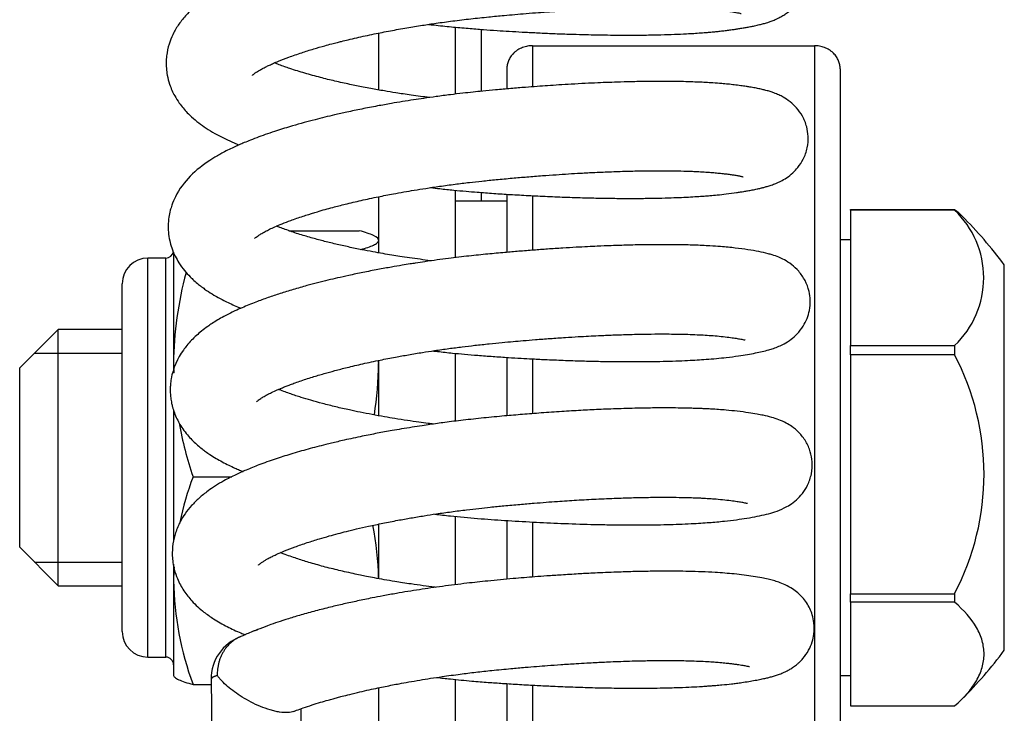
# Model space of a CAD drawing. Header units: inches. Extents: x 0 to 77643, y -44170 to 0.
# Tile 329 of 546: x 76118.05 to 76121.89, y -39562.46 to -39559.76. Entities that reach past the tile are written whole.
import ezdxf

# ---------------------------------------------------------------- set-up
doc = ezdxf.new("R2010")
doc.units = ezdxf.units.IN
doc.header["$MEASUREMENT"] = 0
doc.layers.get('0').update_dxf_attribs({"lineweight": 0})
doc.layers.add('FAKRO LOFT LADDERS', color=7, linetype='Continuous')

# ---------------------------------------------------------------- blocks, each defined once
blk = doc.blocks.new('A$C6AF374F8')
at = {"layer": 'FAKRO LOFT LADDERS', "color": 7, "linetype": 'Continuous'}
for p, q in [((125.5, 2133.347), (125.5, 2135.958)), ((126.5, 2135.873), (126.5, 2133.458)), ((122.5, 2133.51), (122.5, 2135.728)), ((128.5, 2135.235), (139.5, 2135.235)), ((128.5, 2135.235), (128.5, 2133.632)), ((139.5, 2135.235), (139.5, 2005.465)), ((127.5, 2134.336), (127.5, 2133.55)), ((140.5, 2134.336), (140.5, 2004.567)), ((122.5, 2127.154), (122.5, 2129.344)), ((125.5, 2126.969), (125.5, 2129.596)), ((126.5, 2129.51), (126.5, 2129.167)), ((127.5, 2129.441), (127.5, 2127.174)), ((128.5, 2129.384), (128.5, 2127.256)), ((127.5, 2129.167), (125.5, 2129.167)), ((140.9, 2128.821), (140.9, 2128.852)), ((140.9, 2128.852), (144.962, 2128.852)), ((140.9, 2128.821), (140.9, 2126.182)), ((144.962, 2128.821), (140.9, 2128.821)), ((144.962, 2128.852), (144.962, 2128.821)), ((118.998, 2128.017), (121.741, 2128.017)), ((122.5, 2127.667), (122.486, 2127.692)), ((140.9, 2127.667), (140.5, 2127.667)), ((114.5, 2127.182), (114.5, 2122.842)), ((113.5, 2111.382), (113.5, 2126.952)), ((114.2, 2126.952), (113.5, 2126.952)), ((114.2, 2111.382), (114.2, 2126.952)), ((146.9, 2111.65), (146.9, 2126.685)), ((112.5, 2112.382), (112.5, 2125.952)), ((140.9, 2126.182), (140.9, 2123.543)), ((110, 2124.167), (108.5, 2122.667)), ((110, 2114.167), (110, 2124.167)), ((112.5, 2124.167), (110, 2124.167)), ((140.9, 2123.177), (140.9, 2123.543)), ((140.9, 2123.543), (144.962, 2123.543)), ((144.962, 2123.543), (144.962, 2123.177)), ((109.08, 2123.247), (112.5, 2123.247)), ((125.5, 2120.588), (125.5, 2123.234)), ((140.9, 2123.177), (140.9, 2118.518)), ((144.962, 2123.177), (140.9, 2123.177)), ((114.5, 2122.842), (114.5, 2122.456)), ((122.5, 2120.799), (122.5, 2122.958)), ((127.5, 2123.077), (127.5, 2120.798)), ((128.5, 2123.018), (128.5, 2120.88)), ((108.5, 2115.667), (108.5, 2122.667)), ((114.5, 2121.015), (114.5, 2115.906)), ((115.259, 2118.417), (116.77, 2118.417)), ((140.9, 2118.518), (140.9, 2113.858)), ((125.5, 2114.208), (125.5, 2116.874)), ((127.5, 2116.713), (127.5, 2114.421)), ((128.5, 2116.653), (128.5, 2114.505)), ((122.5, 2114.444), (122.5, 2116.572)), ((108.5, 2115.667), (110, 2114.167)), ((109.08, 2115.087), (112.5, 2115.087)), ((114.5, 2115.006), (114.5, 2114.367)), ((114.5, 2114.367), (114.5, 2110.667)), ((110, 2114.167), (112.5, 2114.167)), ((140.9, 2113.523), (140.9, 2113.858)), ((140.9, 2113.858), (144.962, 2113.858)), ((144.962, 2113.858), (144.962, 2113.523)), ((140.9, 2113.523), (140.9, 2111.503)), ((144.962, 2113.523), (140.9, 2113.523)), ((113.5, 2111.382), (114.2, 2111.382)), ((140.9, 2111.503), (140.9, 2109.482)), ((114.5, 2110.667), (114.514, 2110.642)), ((115.968, 2110.513), (116.304, 2083.42)), ((125.5, 2104.526), (125.5, 2110.512)), ((140.5, 2110.667), (140.9, 2110.667)), ((115.259, 2110.317), (115.971, 2110.317)), ((122.5, 2104.526), (122.5, 2110.187)), ((127.5, 2110.348), (127.5, 2004.567)), ((128.5, 2110.288), (128.5, 2005.465)), ((119.804, 2083.463), (119.483, 2109.373)), ((140.9, 2109.482), (144.962, 2109.482))]:
    blk.add_line(p, q, dxfattribs=at)
for centre, radius, start, end in [((142.465, 2126.182), 3.633, 313.4137, 46.5863), ((133.385, 2116.634), 16.843, 36.6362, 45.2429), ((114.2, 2127.252), 0.3, 270, 349.084), ((113.5, 2125.952), 1, 90, 180), ((128.655, 2122.691), 14.156, 164.8642, 179.3894), ((136.067, 2118.518), 10.041, 332.35, 27.65), ((128.865, 2123.029), 14.366, 180.7453, 182.2327), ((108.135, 2123.029), 14.366, 351.192, 359.2547), ((108.345, 2122.691), 14.156, 0.6106, 1.0791), ((128.865, 2123.029), 14.366, 190.0889, 198.7252), ((126.461, 2114.221), 11.962, 159.4649, 168.3358), ((110.539, 2114.221), 11.962, 1.0654, 11.1042), ((126.461, 2114.221), 11.962, 176.7233, 179.3014), ((126.647, 2114.548), 12.148, 180.8521, 200.3815), ((113.5, 2112.382), 1, 180, 270), ((117.718, 2110.535), 1.75, 110.311, 180.7099), ((133.385, 2121.7), 16.843, 314.7571, 323.3638), ((114.2, 2111.082), 0.3, 0, 90)]:
    blk.add_arc(centre, radius, start, end, dxfattribs=at)
for points, knots in [([(124.446, 2136.068), (124.516, 2136.06), (124.812, 2136.026), (125.326, 2135.972), (125.972, 2135.914), (126.565, 2135.867), (127.1, 2135.83), (127.603, 2135.798), (128.116, 2135.768), (128.664, 2135.74), (129.247, 2135.713), (129.805, 2135.692), (130.289, 2135.677), (130.696, 2135.666), (131.1, 2135.658), (131.572, 2135.651), (132.179, 2135.647), (132.841, 2135.65), (133.484, 2135.662), (134.029, 2135.679), (134.55, 2135.703), (134.976, 2135.729), (135.301, 2135.754), (135.495, 2135.771), (135.662, 2135.787), (135.833, 2135.805), (136.015, 2135.826), (136.194, 2135.849), (136.36, 2135.873), (136.517, 2135.896), (136.673, 2135.921), (136.835, 2135.949), (136.999, 2135.979), (137.171, 2136.014), (137.343, 2136.054), (137.479, 2136.089), (137.587, 2136.12), (137.687, 2136.15), (137.811, 2136.193), (137.965, 2136.253), (138.132, 2136.332), (138.291, 2136.424), (138.462, 2136.543), (138.679, 2136.731), (138.926, 2137.042), (139.106, 2137.447), (139.192, 2137.91), (139.152, 2138.363), (139.014, 2138.747), (138.836, 2139.05), (138.643, 2139.271), (138.43, 2139.455), (138.15, 2139.637), (137.877, 2139.754), (137.61, 2139.841), (137.387, 2139.897), (137.184, 2139.941), (136.993, 2139.976), (136.814, 2140.005), (136.623, 2140.034), (136.418, 2140.061), (136.181, 2140.09), (135.909, 2140.118), (135.627, 2140.141), (135.343, 2140.161), (134.946, 2140.182), (134.409, 2140.202), (133.74, 2140.213), (133.064, 2140.212), (132.409, 2140.203), (131.719, 2140.184), (131.046, 2140.159), (130.309, 2140.124), (129.419, 2140.073), (128.38, 2140.001), (127.257, 2139.908), (126.151, 2139.804), (124.984, 2139.667), (124.075, 2139.539), (123.393, 2139.432), (122.977, 2139.362), (122.609, 2139.297), (122.301, 2139.24), (122.006, 2139.183), (121.664, 2139.115), (121.302, 2139.039), (120.893, 2138.949), (120.424, 2138.84), (119.868, 2138.702), (119.308, 2138.55), (118.789, 2138.397), (118.327, 2138.249), (117.881, 2138.096), (117.411, 2137.92), (116.965, 2137.734), (116.544, 2137.539), (116.199, 2137.357), (115.841, 2137.141), (115.549, 2136.936), (115.273, 2136.709), (115.011, 2136.46), (114.743, 2136.142), (114.517, 2135.779), (114.344, 2135.387), (114.251, 2135.033), (114.209, 2134.672), (114.211, 2134.379), (114.255, 2134.05), (114.329, 2133.764), (114.434, 2133.497), (114.56, 2133.246), (114.696, 2133.029), (114.927, 2132.73), (115.171, 2132.48), (115.477, 2132.224), (115.779, 2132.009), (116.121, 2131.801), (116.49, 2131.609), (116.809, 2131.465), (116.989, 2131.39), (117.05, 2131.364)], [0.93968116, 0.93968116, 0.93968116, 0.93968116, 0.93971822, 0.93983799, 0.93995224, 0.94005604, 0.94014806, 0.94023156, 0.9403191, 0.94041813, 0.9405214, 0.94063108, 0.94072078, 0.94078806, 0.94085865, 0.94094939, 0.9410603, 0.94121732, 0.94135677, 0.94147616, 0.94158843, 0.94172855, 0.94179759, 0.94184866, 0.94188958, 0.94193882, 0.94199686, 0.94205405, 0.94210676, 0.94215733, 0.94221338, 0.94227369, 0.94233793, 0.94240518, 0.94248538, 0.94255305, 0.94258847, 0.94262939, 0.9426857, 0.94275058, 0.94282293, 0.94287497, 0.94292138, 0.94298624, 0.94308143, 0.94316669, 0.94324234, 0.94334819, 0.94341974, 0.94347761, 0.94355257, 0.94360677, 0.94368306, 0.94381167, 0.94391994, 0.94403069, 0.94410529, 0.94418613, 0.94426537, 0.94432222, 0.94439376, 0.94448106, 0.94455945, 0.94464352, 0.94472964, 0.94479903, 0.94496023, 0.94513598, 0.94526854, 0.94540576, 0.94554721, 0.94568353, 0.94579629, 0.9459629, 0.94617277, 0.94635204, 0.94655401, 0.94675102, 0.94696417, 0.94703758, 0.94711985, 0.94719229, 0.94724198, 0.947292, 0.94735954, 0.94743794, 0.94750271, 0.94760211, 0.94772263, 0.94785098, 0.94796799, 0.94807719, 0.94818165, 0.94830235, 0.9484495, 0.948559, 0.94868308, 0.94877405, 0.94891338, 0.94899508, 0.94909557, 0.94923001, 0.94935411, 0.9494546, 0.94957815, 0.94964349, 0.94973828, 0.9498065, 0.94990267, 0.9499715, 0.95003701, 0.95013195, 0.95019865, 0.95033983, 0.95044488, 0.95054841, 0.95066514, 0.9507946, 0.95089898, 0.95095233, 0.95095233, 0.95095233, 0.95095233]), ([(117.575, 2134.078), (117.575, 2134.078), (117.575, 2134.078), (117.578, 2134.081), (117.594, 2134.097), (117.616, 2134.116), (117.65, 2134.144), (117.719, 2134.195), (117.736, 2134.205), (117.839, 2134.272), (117.957, 2134.338), (118.093, 2134.409), (118.239, 2134.479), (118.401, 2134.552), (118.645, 2134.656), (119.002, 2134.795), (119.465, 2134.955), (119.942, 2135.105), (120.338, 2135.219), (120.652, 2135.304), (120.869, 2135.36), (121.08, 2135.413), (121.331, 2135.475), (121.641, 2135.547), (121.978, 2135.621), (122.413, 2135.713), (122.951, 2135.819), (123.581, 2135.932), (124.179, 2136.029), (124.775, 2136.118), (125.404, 2136.204), (126.089, 2136.287), (126.759, 2136.358), (127.333, 2136.412), (127.819, 2136.456), (128.269, 2136.494), (128.765, 2136.533), (129.313, 2136.573), (129.833, 2136.607), (130.271, 2136.632), (130.604, 2136.65), (130.914, 2136.666), (131.254, 2136.681), (131.657, 2136.697), (132.144, 2136.712), (132.661, 2136.723), (133.158, 2136.729), (133.571, 2136.729), (133.923, 2136.726), (134.255, 2136.719), (134.594, 2136.709), (134.922, 2136.694), (135.212, 2136.676), (135.467, 2136.657), (135.739, 2136.631), (136.008, 2136.599), (136.252, 2136.565), (136.435, 2136.535), (136.548, 2136.513), (136.623, 2136.495), (136.641, 2136.49), (136.642, 2136.49)], [0.050604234, 0.050604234, 0.050604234, 0.050604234, 0.050618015, 0.050656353, 0.050705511, 0.050752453, 0.050802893, 0.050854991, 0.050894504, 0.050971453, 0.051051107, 0.051126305, 0.051187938, 0.051252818, 0.05132897, 0.051469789, 0.051623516, 0.051754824, 0.051869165, 0.051933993, 0.051988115, 0.052026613, 0.05208873, 0.052164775, 0.052238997, 0.052314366, 0.05244911, 0.052581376, 0.052703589, 0.052808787, 0.052934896, 0.053071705, 0.05320564, 0.053321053, 0.053401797, 0.053486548, 0.053581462, 0.053691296, 0.053809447, 0.053892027, 0.053957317, 0.054014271, 0.054085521, 0.054172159, 0.054274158, 0.054407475, 0.054526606, 0.054629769, 0.054717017, 0.054802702, 0.054902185, 0.055010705, 0.055105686, 0.055191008, 0.055285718, 0.055421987, 0.055544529, 0.055655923, 0.055761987, 0.05584946, 0.055934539, 0.055934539, 0.055934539, 0.055934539]), ([(124.479, 2133.214), (124.364, 2133.228), (124.124, 2133.259), (123.782, 2133.306), (123.462, 2133.352), (123.113, 2133.406), (122.691, 2133.475), (122.267, 2133.55), (121.91, 2133.617), (121.635, 2133.672), (121.363, 2133.728), (121.08, 2133.789), (120.792, 2133.855), (120.506, 2133.923), (120.213, 2133.998), (119.917, 2134.077), (119.616, 2134.163), (119.322, 2134.252), (119.058, 2134.337), (118.825, 2134.418), (118.622, 2134.493), (118.493, 2134.543), (118.434, 2134.567)], [0.047492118, 0.047492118, 0.047492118, 0.047492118, 0.047560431, 0.047634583, 0.04769759, 0.047755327, 0.047848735, 0.047961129, 0.04802651, 0.048083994, 0.048145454, 0.048211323, 0.048281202, 0.048351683, 0.048422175, 0.048504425, 0.048586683, 0.048671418, 0.048761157, 0.048827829, 0.048904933, 0.048974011, 0.048974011, 0.048974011, 0.048974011]), ([(124.525, 2129.698), (124.644, 2129.685), (124.943, 2129.651), (125.404, 2129.604), (125.891, 2129.559), (126.412, 2129.515), (126.989, 2129.473), (127.656, 2129.43), (128.356, 2129.39), (129.096, 2129.354), (129.87, 2129.322), (130.6, 2129.3), (131.304, 2129.286), (131.98, 2129.278), (132.65, 2129.278), (133.26, 2129.286), (133.777, 2129.299), (134.207, 2129.314), (134.58, 2129.332), (134.9, 2129.35), (135.177, 2129.369), (135.441, 2129.39), (135.732, 2129.417), (136.089, 2129.455), (136.385, 2129.495), (136.607, 2129.529), (136.753, 2129.552), (136.903, 2129.578), (137.076, 2129.61), (137.244, 2129.644), (137.39, 2129.677), (137.521, 2129.71), (137.658, 2129.748), (137.815, 2129.796), (137.99, 2129.861), (138.182, 2129.947), (138.406, 2130.074), (138.638, 2130.249), (138.868, 2130.492), (139.081, 2130.815), (139.231, 2131.237), (139.265, 2131.678), (139.202, 2132.098), (139.039, 2132.498), (138.808, 2132.818), (138.533, 2133.072), (138.3, 2133.222), (138.091, 2133.326), (137.926, 2133.392), (137.761, 2133.448), (137.611, 2133.491), (137.445, 2133.532), (137.278, 2133.568), (137.118, 2133.598), (136.963, 2133.625), (136.815, 2133.648), (136.616, 2133.676), (136.381, 2133.707), (136.13, 2133.735), (135.851, 2133.761), (135.562, 2133.782), (135.259, 2133.801), (134.972, 2133.814), (134.655, 2133.826), (134.259, 2133.837), (133.75, 2133.843), (133.15, 2133.843), (132.528, 2133.834), (131.971, 2133.82), (131.487, 2133.803), (131.028, 2133.785), (130.539, 2133.762), (130.034, 2133.735), (129.544, 2133.705), (129.102, 2133.676), (128.666, 2133.645), (128.189, 2133.608), (127.648, 2133.564), (127.093, 2133.515), (126.6, 2133.468), (126.174, 2133.425), (125.752, 2133.378), (125.272, 2133.321), (124.763, 2133.254), (124.284, 2133.187), (123.847, 2133.122), (123.427, 2133.055), (122.957, 2132.976), (122.425, 2132.88), (121.844, 2132.767), (121.286, 2132.65), (120.809, 2132.543), (120.397, 2132.445), (119.999, 2132.345), (119.578, 2132.233), (119.181, 2132.12), (118.826, 2132.013), (118.499, 2131.91), (118.164, 2131.798), (117.824, 2131.676), (117.523, 2131.561), (117.269, 2131.459), (117.069, 2131.373), (116.873, 2131.286), (116.663, 2131.187), (116.45, 2131.078), (116.251, 2130.969), (116.078, 2130.867), (115.416, 2130.447), (114.795, 2129.884), (114.446, 2129.063), (114.364, 2128.794), (114.31, 2128.53), (114.287, 2128.245), (114.297, 2127.936), (114.341, 2127.644), (114.433, 2127.32), (114.548, 2127.045), (114.724, 2126.733), (114.917, 2126.468), (115.113, 2126.251), (115.307, 2126.065), (115.465, 2125.93), (115.626, 2125.805), (115.836, 2125.657), (116.107, 2125.486), (116.516, 2125.263), (116.87, 2125.103), (117.083, 2125.014), (117.129, 2124.995)], [0.95252924, 0.95252924, 0.95252924, 0.95252924, 0.95259204, 0.95268773, 0.95277181, 0.95284744, 0.95296, 0.95307316, 0.95319629, 0.95332853, 0.95346642, 0.95361417, 0.95373158, 0.95386496, 0.95400762, 0.95413693, 0.95425082, 0.95434929, 0.95443392, 0.95451889, 0.95458928, 0.95464972, 0.9547314, 0.95483154, 0.95496157, 0.95501493, 0.95505835, 0.95511417, 0.9551833, 0.95526141, 0.95531903, 0.95537289, 0.95543123, 0.95550131, 0.95557992, 0.95565506, 0.95573171, 0.95581293, 0.95587488, 0.95595311, 0.9560457, 0.95613032, 0.95620171, 0.95628704, 0.95637013, 0.95644989, 0.95653605, 0.9565961, 0.95667312, 0.95673286, 0.956807, 0.95687095, 0.95695046, 0.95702942, 0.95707125, 0.95712721, 0.95720217, 0.95729016, 0.95736972, 0.95744088, 0.95754033, 0.95761869, 0.95768804, 0.95776652, 0.95785883, 0.95797664, 0.95812075, 0.95825482, 0.95836691, 0.95845682, 0.95853943, 0.95863145, 0.9587327, 0.95881983, 0.95889905, 0.95897096, 0.95905271, 0.95915214, 0.95925642, 0.95934379, 0.95941008, 0.95947953, 0.95956471, 0.95966235, 0.95974894, 0.95981984, 0.9598972, 0.95997663, 0.96007721, 0.96019365, 0.9603066, 0.96040224, 0.96047925, 0.96055949, 0.96065217, 0.96075164, 0.96082526, 0.96089745, 0.96098475, 0.96107193, 0.96115853, 0.96122601, 0.96128354, 0.96133101, 0.96139904, 0.96147243, 0.96152909, 0.96159007, 0.96164313, 0.96221207, 0.96230928, 0.96236423, 0.96243709, 0.96252091, 0.96258716, 0.96267787, 0.96275273, 0.96285078, 0.96293124, 0.9630358, 0.96313134, 0.96318781, 0.96325935, 0.96332267, 0.96337496, 0.96347465, 0.96361416, 0.96375949, 0.96379943, 0.96379943, 0.96379943, 0.96379943]), ([(117.654, 2127.709), (117.654, 2127.709), (117.657, 2127.712), (117.679, 2127.733), (117.717, 2127.766), (117.798, 2127.825), (117.909, 2127.897), (118.053, 2127.98), (118.248, 2128.077), (118.46, 2128.175), (118.737, 2128.292), (119.026, 2128.403), (119.302, 2128.502), (119.538, 2128.582), (119.749, 2128.65), (119.933, 2128.707), (120.143, 2128.77), (120.409, 2128.847), (120.767, 2128.945), (121.228, 2129.063), (121.819, 2129.202), (122.448, 2129.336), (123.009, 2129.445), (123.477, 2129.53), (123.899, 2129.602), (124.362, 2129.676), (124.894, 2129.755), (125.461, 2129.831), (126.014, 2129.899), (126.549, 2129.959), (127.108, 2130.014), (127.692, 2130.069), (128.294, 2130.12), (128.865, 2130.165), (129.406, 2130.204), (129.904, 2130.237), (130.411, 2130.267), (130.972, 2130.296), (131.603, 2130.323), (132.251, 2130.344), (132.922, 2130.357), (133.561, 2130.361), (134.144, 2130.355), (134.559, 2130.343), (134.874, 2130.33), (135.134, 2130.317), (135.393, 2130.3), (135.627, 2130.28), (135.836, 2130.259), (136.03, 2130.236), (136.205, 2130.214), (136.365, 2130.19), (136.507, 2130.167), (136.622, 2130.144), (136.685, 2130.13), (136.716, 2130.122), (136.721, 2130.12), (136.721, 2130.12)], [0.037746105, 0.037746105, 0.037746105, 0.037746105, 0.037787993, 0.037867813, 0.037942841, 0.038020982, 0.038103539, 0.038214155, 0.038297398, 0.038386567, 0.038497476, 0.038610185, 0.038684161, 0.038760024, 0.038822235, 0.038865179, 0.038916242, 0.038994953, 0.03906927, 0.039186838, 0.039328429, 0.039476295, 0.039599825, 0.039683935, 0.039766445, 0.039856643, 0.03996245, 0.040081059, 0.040188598, 0.040283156, 0.040389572, 0.040510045, 0.040619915, 0.040737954, 0.040842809, 0.040939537, 0.041035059, 0.041150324, 0.041286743, 0.04143633, 0.041577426, 0.041749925, 0.04190361, 0.042036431, 0.042101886, 0.042190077, 0.042285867, 0.042368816, 0.042451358, 0.042535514, 0.042621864, 0.042699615, 0.042795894, 0.042894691, 0.042970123, 0.043040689, 0.043080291, 0.043080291, 0.043080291, 0.043080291]), ([(124.558, 2126.844), (124.547, 2126.846), (124.398, 2126.864), (124.109, 2126.902), (123.712, 2126.958), (123.344, 2127.013), (123.002, 2127.067), (122.649, 2127.127), (122.259, 2127.196), (121.806, 2127.283), (121.322, 2127.383), (120.815, 2127.498), (120.326, 2127.618), (119.928, 2127.726), (119.611, 2127.818), (119.358, 2127.896), (119.1, 2127.98), (118.863, 2128.063), (118.667, 2128.137), (118.56, 2128.179), (118.516, 2128.197)], [0.034634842, 0.034634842, 0.034634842, 0.034634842, 0.034641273, 0.03472278, 0.034806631, 0.034881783, 0.03494776, 0.03501784, 0.035104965, 0.035198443, 0.035315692, 0.035436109, 0.035559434, 0.035682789, 0.035753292, 0.035826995, 0.035906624, 0.035993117, 0.03606397, 0.036115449, 0.036115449, 0.036115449, 0.036115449]), ([(122.5, 2127.642), (122.5, 2127.706), (122.429, 2127.769), (122.231, 2127.863), (122.149, 2127.894), (121.962, 2127.956), (121.856, 2127.987), (121.741, 2128.017)], [0, 0, 0, 0, 0.5, 0.5, 0.75, 0.75, 1, 1, 1, 1]), ([(124.603, 2123.329), (124.666, 2123.322), (124.925, 2123.292), (125.337, 2123.249), (125.861, 2123.199), (126.388, 2123.154), (126.963, 2123.111), (127.527, 2123.074), (128.04, 2123.043), (128.542, 2123.015), (129.124, 2122.987), (129.804, 2122.958), (130.499, 2122.936), (131.119, 2122.921), (131.633, 2122.913), (132.094, 2122.909), (132.756, 2122.909), (133.603, 2122.92), (134.509, 2122.952), (135.329, 2123.002), (135.988, 2123.062), (136.638, 2123.148), (137.194, 2123.243), (137.605, 2123.337), (137.901, 2123.429), (138.096, 2123.502), (138.319, 2123.606), (138.571, 2123.761), (138.825, 2123.981), (139.053, 2124.266), (139.214, 2124.586), (139.313, 2124.928), (139.342, 2125.286), (139.289, 2125.693), (139.142, 2126.086), (138.894, 2126.445), (138.599, 2126.715), (138.33, 2126.881), (138.08, 2126.997), (137.875, 2127.069), (137.627, 2127.14), (137.321, 2127.209), (136.906, 2127.279), (136.414, 2127.345), (135.908, 2127.395), (135.37, 2127.431), (134.818, 2127.456), (134.209, 2127.47), (133.592, 2127.475), (132.947, 2127.471), (132.263, 2127.457), (131.615, 2127.436), (131.087, 2127.415), (130.631, 2127.393), (130.182, 2127.369), (129.662, 2127.338), (129.108, 2127.302), (128.538, 2127.26), (127.98, 2127.216), (127.384, 2127.165), (126.733, 2127.105), (126.134, 2127.043), (125.622, 2126.984), (125.208, 2126.933), (124.767, 2126.875), (124.336, 2126.814), (123.985, 2126.761), (123.69, 2126.715), (123.381, 2126.665), (122.962, 2126.593), (122.448, 2126.5), (121.89, 2126.391), (121.366, 2126.281), (120.914, 2126.179), (120.507, 2126.083), (120.109, 2125.983), (119.655, 2125.863), (119.163, 2125.724), (118.659, 2125.568), (118.172, 2125.405), (117.674, 2125.222), (117.245, 2125.048), (116.909, 2124.897), (116.671, 2124.782), (116.443, 2124.664), (116.222, 2124.538), (116.014, 2124.409), (115.804, 2124.266), (115.603, 2124.115), (115.388, 2123.931), (115.197, 2123.745), (115.028, 2123.555), (114.691, 2123.113), (114.449, 2122.588), (114.378, 2122.031), (114.369, 2121.847), (114.372, 2121.675), (114.388, 2121.489), (114.418, 2121.308), (114.468, 2121.101), (114.524, 2120.924), (114.633, 2120.668), (114.753, 2120.449), (114.904, 2120.221), (115.078, 2120.005), (115.257, 2119.816), (115.436, 2119.652), (115.589, 2119.525), (115.768, 2119.39), (115.931, 2119.278), (116.156, 2119.137), (116.4, 2118.999), (116.645, 2118.874), (116.873, 2118.768), (117.06, 2118.687), (117.166, 2118.643), (117.211, 2118.625)], [0.96537576, 0.96537576, 0.96537576, 0.96537576, 0.96540933, 0.96551322, 0.96559338, 0.96568416, 0.96578852, 0.96589354, 0.9659791, 0.96605785, 0.9661587, 0.96628847, 0.96642392, 0.96654032, 0.96663718, 0.96671974, 0.9668117, 0.96703616, 0.96725504, 0.96743606, 0.96765471, 0.96780598, 0.96804915, 0.96827018, 0.96834919, 0.96844124, 0.96851928, 0.9686107, 0.96868641, 0.96876764, 0.9688344, 0.96889603, 0.96897254, 0.96903835, 0.96912496, 0.96921405, 0.96929892, 0.96939434, 0.96947416, 0.96957854, 0.96964798, 0.9698087, 0.96997775, 0.97015005, 0.97032372, 0.9704387, 0.97060052, 0.97075357, 0.97087821, 0.97102069, 0.97117071, 0.97129889, 0.97140323, 0.97147395, 0.97155641, 0.97165246, 0.9717589, 0.97185531, 0.97195642, 0.97205344, 0.97216887, 0.97229708, 0.9723666, 0.97243777, 0.97251503, 0.97260048, 0.9726673, 0.97270396, 0.97275954, 0.97283521, 0.97293491, 0.97304609, 0.97315259, 0.9732409, 0.9733166, 0.97340144, 0.97349084, 0.97360945, 0.97373001, 0.97384518, 0.97396846, 0.97411888, 0.97420174, 0.97427008, 0.97433609, 0.97441167, 0.97448635, 0.97454715, 0.97463553, 0.97471176, 0.97478952, 0.97487117, 0.97493288, 0.97526704, 0.97532523, 0.97537294, 0.97541035, 0.97545951, 0.9755183, 0.97555609, 0.9756234, 0.97568936, 0.97575601, 0.97583627, 0.97591755, 0.97599332, 0.97606337, 0.9761294, 0.97617506, 0.97624085, 0.97632268, 0.97640107, 0.97648161, 0.97655462, 0.97660818, 0.97664705, 0.97664705, 0.97664705, 0.97664705]), ([(121.805, 2127.285), (122.006, 2127.34), (122.173, 2127.395), (122.36, 2127.483), (122.412, 2127.515), (122.482, 2127.579), (122.5, 2127.611), (122.5, 2127.642)], [0.0474454, 0.0474454, 0.0474454, 0.0474454, 0.5, 0.5, 0.75, 0.75, 1, 1, 1, 1]), ([(117.733, 2121.34), (117.733, 2121.34), (117.74, 2121.347), (117.782, 2121.385), (117.822, 2121.417), (117.896, 2121.469), (117.97, 2121.516), (118.035, 2121.554), (118.104, 2121.594), (118.196, 2121.643), (118.334, 2121.711), (118.518, 2121.796), (118.7, 2121.874), (118.858, 2121.938), (119.017, 2122), (119.204, 2122.069), (119.498, 2122.174), (119.886, 2122.301), (120.349, 2122.439), (120.8, 2122.563), (121.301, 2122.692), (121.89, 2122.83), (122.522, 2122.965), (123.118, 2123.082), (123.583, 2123.165), (123.935, 2123.225), (124.274, 2123.28), (124.706, 2123.346), (125.221, 2123.42), (125.744, 2123.488), (126.271, 2123.55), (126.793, 2123.606), (127.293, 2123.655), (127.733, 2123.695), (128.164, 2123.733), (128.646, 2123.773), (129.197, 2123.815), (129.755, 2123.853), (130.254, 2123.884), (130.683, 2123.908), (131.136, 2123.93), (131.677, 2123.953), (132.323, 2123.974), (132.965, 2123.987), (133.502, 2123.991), (133.914, 2123.989), (134.25, 2123.984), (134.582, 2123.976), (134.917, 2123.963), (135.245, 2123.946), (135.559, 2123.924), (135.871, 2123.895), (136.155, 2123.862), (136.359, 2123.834), (136.49, 2123.813), (136.583, 2123.798), (136.673, 2123.781), (136.742, 2123.766), (136.784, 2123.756), (136.799, 2123.751), (136.799, 2123.751)], [0.024888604, 0.024888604, 0.024888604, 0.024888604, 0.024967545, 0.025049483, 0.025135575, 0.025194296, 0.025235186, 0.025285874, 0.025332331, 0.025364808, 0.025442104, 0.025535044, 0.025601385, 0.025654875, 0.025707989, 0.025767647, 0.025839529, 0.025984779, 0.026105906, 0.026212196, 0.026327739, 0.026468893, 0.026617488, 0.026743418, 0.026847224, 0.026903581, 0.02695812, 0.027052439, 0.027160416, 0.027261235, 0.02735697, 0.027465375, 0.027562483, 0.027644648, 0.02771912, 0.027811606, 0.027924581, 0.028041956, 0.028142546, 0.028225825, 0.028304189, 0.02842459, 0.028570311, 0.028729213, 0.028867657, 0.028962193, 0.029044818, 0.029136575, 0.029241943, 0.029345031, 0.029450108, 0.029569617, 0.029702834, 0.029823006, 0.029875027, 0.029932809, 0.030003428, 0.030077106, 0.030149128, 0.030219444, 0.030219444, 0.030219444, 0.030219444]), ([(124.637, 2120.475), (124.567, 2120.484), (124.377, 2120.508), (124.036, 2120.553), (123.603, 2120.616), (123.155, 2120.686), (122.695, 2120.763), (122.242, 2120.844), (121.786, 2120.934), (121.314, 2121.033), (120.818, 2121.146), (120.315, 2121.272), (119.864, 2121.397), (119.526, 2121.499), (119.269, 2121.582), (119.062, 2121.652), (118.842, 2121.731), (118.687, 2121.79), (118.603, 2121.824), (118.594, 2121.828)], [0.02177814, 0.02177814, 0.02177814, 0.02177814, 0.021819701, 0.021890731, 0.021982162, 0.022082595, 0.022166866, 0.022272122, 0.022374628, 0.02246997, 0.022596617, 0.022729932, 0.022850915, 0.022961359, 0.023023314, 0.023088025, 0.023161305, 0.023248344, 0.023258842, 0.023258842, 0.023258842, 0.023258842]), ([(124.688, 2116.959), (124.892, 2116.935), (125.446, 2116.875), (126.356, 2116.791), (127.432, 2116.714), (128.518, 2116.65), (129.646, 2116.597), (130.525, 2116.568), (131.138, 2116.554), (131.474, 2116.548), (131.815, 2116.543), (132.216, 2116.54), (132.697, 2116.54), (133.222, 2116.544), (133.737, 2116.555), (134.226, 2116.57), (134.663, 2116.589), (135.053, 2116.611), (135.386, 2116.634), (135.693, 2116.659), (136.054, 2116.694), (136.454, 2116.742), (136.88, 2116.807), (137.268, 2116.876), (137.621, 2116.953), (137.955, 2117.048), (138.242, 2117.156), (138.539, 2117.318), (138.784, 2117.498), (139.032, 2117.757), (139.249, 2118.099), (139.395, 2118.524), (139.423, 2118.978), (139.344, 2119.414), (139.166, 2119.816), (138.901, 2120.153), (138.624, 2120.38), (138.359, 2120.539), (138.094, 2120.653), (137.81, 2120.744), (137.535, 2120.81), (137.237, 2120.868), (136.909, 2120.92), (136.514, 2120.972), (136.107, 2121.014), (135.76, 2121.041), (135.477, 2121.059), (135.226, 2121.071), (135.017, 2121.08), (134.819, 2121.087), (134.577, 2121.094), (134.261, 2121.1), (133.838, 2121.104), (133.314, 2121.104), (132.646, 2121.095), (131.893, 2121.075), (131.115, 2121.044), (130.377, 2121.007), (129.63, 2120.963), (128.868, 2120.91), (128.122, 2120.852), (127.373, 2120.788), (126.599, 2120.715), (125.819, 2120.63), (125.121, 2120.543), (124.589, 2120.47), (124.164, 2120.407), (123.792, 2120.349), (123.403, 2120.286), (123.046, 2120.224), (122.733, 2120.168), (122.444, 2120.114), (122.155, 2120.058), (121.842, 2119.995), (121.506, 2119.924), (121.187, 2119.854), (120.828, 2119.771), (120.351, 2119.656), (119.736, 2119.496), (119.079, 2119.306), (118.437, 2119.101), (117.858, 2118.894), (117.353, 2118.691), (116.901, 2118.49), (116.498, 2118.285), (116.135, 2118.069), (115.817, 2117.852), (115.497, 2117.595), (115.201, 2117.301), (114.958, 2116.998), (114.74, 2116.647), (114.571, 2116.257), (114.462, 2115.8), (114.435, 2115.312), (114.505, 2114.848), (114.662, 2114.386), (114.889, 2113.968), (115.245, 2113.521), (115.631, 2113.173), (116.094, 2112.845), (116.572, 2112.573), (116.994, 2112.378), (117.234, 2112.278), (117.289, 2112.256)], [0.97822379, 0.97822379, 0.97822379, 0.97822379, 0.97833211, 0.97851697, 0.97870004, 0.97889297, 0.97908695, 0.97930097, 0.97937441, 0.9794326, 0.9794932, 0.9795719, 0.97966866, 0.97978335, 0.97989958, 0.98000307, 0.98011516, 0.98020983, 0.98029374, 0.98037443, 0.98045887, 0.98059988, 0.98073726, 0.98089109, 0.98104366, 0.98118882, 0.98134036, 0.98141564, 0.98149856, 0.98157537, 0.98165088, 0.98174161, 0.98183159, 0.98190615, 0.98199232, 0.98208451, 0.98216907, 0.98224204, 0.98235071, 0.98246941, 0.98261451, 0.98271471, 0.98284375, 0.98299778, 0.98312946, 0.98321388, 0.98329981, 0.98336389, 0.98341205, 0.98346085, 0.98351261, 0.98359001, 0.9836871, 0.98380403, 0.98393574, 0.98410792, 0.984256, 0.98438384, 0.98452091, 0.98466458, 0.98479305, 0.98491563, 0.98505786, 0.98519797, 0.98532397, 0.98542593, 0.98548066, 0.98555168, 0.98562685, 0.98569245, 0.98574833, 0.98580151, 0.9858549, 0.98591249, 0.98598126, 0.98605067, 0.98610249, 0.98619825, 0.98634474, 0.98649612, 0.98664129, 0.98680516, 0.98694094, 0.98705996, 0.98720471, 0.98731609, 0.98741837, 0.98754951, 0.98766975, 0.98778633, 0.98788431, 0.98801621, 0.9881311, 0.98825406, 0.98839481, 0.98849657, 0.98864318, 0.98878612, 0.98897534, 0.98911028, 0.98928524, 0.98944663, 0.98949414, 0.98949414, 0.98949414, 0.98949414]), ([(117.812, 2114.97), (117.812, 2114.97), (117.827, 2114.986), (117.889, 2115.038), (117.969, 2115.096), (118.085, 2115.169), (118.197, 2115.232), (118.34, 2115.306), (118.549, 2115.405), (118.835, 2115.53), (119.237, 2115.686), (119.693, 2115.844), (120.145, 2115.986), (120.553, 2116.104), (120.905, 2116.2), (121.261, 2116.292), (121.656, 2116.388), (122.127, 2116.495), (122.663, 2116.608), (123.217, 2116.716), (123.755, 2116.812), (124.257, 2116.896), (124.783, 2116.977), (125.337, 2117.055), (125.891, 2117.127), (126.397, 2117.186), (126.883, 2117.238), (127.415, 2117.29), (127.985, 2117.342), (128.533, 2117.388), (129.022, 2117.426), (129.578, 2117.467), (130.236, 2117.51), (131.012, 2117.552), (131.751, 2117.584), (132.458, 2117.606), (133.112, 2117.619), (133.706, 2117.622), (134.13, 2117.618), (134.396, 2117.613), (134.555, 2117.609), (134.696, 2117.605), (134.829, 2117.6), (134.976, 2117.594), (135.157, 2117.585), (135.363, 2117.574), (135.629, 2117.555), (135.926, 2117.528), (136.233, 2117.492), (136.48, 2117.459), (136.634, 2117.433), (136.742, 2117.413), (136.803, 2117.401), (136.868, 2117.385), (136.878, 2117.382), (136.88, 2117.381), (136.88, 2117.381)], [0.012032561, 0.012032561, 0.012032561, 0.012032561, 0.01215172, 0.012239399, 0.01232527, 0.012406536, 0.012477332, 0.012561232, 0.012630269, 0.012759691, 0.012900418, 0.013046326, 0.013180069, 0.013280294, 0.013367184, 0.013445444, 0.013538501, 0.013644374, 0.013765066, 0.013888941, 0.013994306, 0.014097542, 0.014193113, 0.014308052, 0.014423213, 0.01451564, 0.014600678, 0.014703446, 0.014821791, 0.014929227, 0.015020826, 0.015107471, 0.015257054, 0.015413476, 0.015583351, 0.015725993, 0.015881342, 0.016037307, 0.016162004, 0.016212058, 0.016254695, 0.016294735, 0.016333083, 0.016372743, 0.016428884, 0.016503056, 0.016575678, 0.016706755, 0.016846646, 0.016967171, 0.017079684, 0.017134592, 0.017209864, 0.017270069, 0.01732405, 0.017344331, 0.017344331, 0.017344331, 0.017344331]), ([(124.72, 2114.105), (124.706, 2114.107), (124.545, 2114.127), (124.223, 2114.169), (123.809, 2114.228), (123.439, 2114.284), (123.089, 2114.34), (122.723, 2114.402), (122.356, 2114.469), (122.047, 2114.528), (121.771, 2114.584), (121.484, 2114.645), (121.18, 2114.712), (120.76, 2114.81), (120.263, 2114.937), (119.715, 2115.093), (119.296, 2115.228), (118.969, 2115.343), (118.787, 2115.412), (118.688, 2115.453), (118.674, 2115.458)], [0.008920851, 0.008920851, 0.008920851, 0.008920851, 0.008928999, 0.009016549, 0.009112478, 0.009179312, 0.009242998, 0.009330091, 0.009411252, 0.009480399, 0.009533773, 0.009597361, 0.009678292, 0.009748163, 0.0099026, 0.010058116, 0.010203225, 0.010286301, 0.010386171, 0.010402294, 0.010402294, 0.010402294, 0.010402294]), ([(124.763, 2110.59), (124.939, 2110.57), (125.396, 2110.519), (126.066, 2110.455), (126.747, 2110.399), (127.368, 2110.356), (128.005, 2110.315), (128.655, 2110.279), (129.35, 2110.245), (130.073, 2110.216), (130.875, 2110.191), (131.714, 2110.174), (132.601, 2110.168), (133.404, 2110.176), (134.073, 2110.192), (134.579, 2110.212), (134.933, 2110.23), (135.174, 2110.245), (135.332, 2110.256), (135.488, 2110.267), (135.673, 2110.282), (135.939, 2110.306), (136.208, 2110.334), (136.464, 2110.365), (136.691, 2110.397), (136.934, 2110.434), (137.185, 2110.477), (137.407, 2110.52), (137.591, 2110.56), (137.749, 2110.599), (137.899, 2110.641), (138.055, 2110.69), (138.22, 2110.75), (138.385, 2110.824), (138.529, 2110.9), (138.688, 2111), (138.812, 2111.095), (138.936, 2111.207), (139.087, 2111.366), (139.272, 2111.628), (139.411, 2111.958), (139.49, 2112.318), (139.492, 2112.684), (139.422, 2113.018), (139.318, 2113.284), (139.185, 2113.518), (139.023, 2113.725), (138.833, 2113.908), (138.602, 2114.077), (138.363, 2114.206), (138.089, 2114.312), (137.905, 2114.368), (137.674, 2114.427), (137.423, 2114.479), (137.113, 2114.532), (136.76, 2114.581), (136.386, 2114.626), (136.008, 2114.659), (135.586, 2114.688), (135.123, 2114.711), (134.622, 2114.726), (134.118, 2114.734), (133.565, 2114.736), (132.934, 2114.729), (132.294, 2114.714), (131.727, 2114.696), (131.256, 2114.676), (130.791, 2114.655), (130.253, 2114.626), (129.657, 2114.589), (129.092, 2114.551), (128.467, 2114.504), (127.699, 2114.441), (126.813, 2114.36), (125.891, 2114.26), (124.999, 2114.148), (124.08, 2114.015), (123.309, 2113.889), (122.699, 2113.779), (122.191, 2113.681), (121.682, 2113.576), (121.14, 2113.457), (120.592, 2113.327), (120.034, 2113.185), (119.486, 2113.033), (119.007, 2112.89), (118.54, 2112.736), (118.225, 2112.632), (117.393, 2112.308), (117.883, 2112.497), (117.533, 2112.361), (117.343, 2112.281), (117.153, 2112.196), (117.039, 2112.144)], [0.991070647, 0.991070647, 0.991070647, 0.991070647, 0.991164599, 0.991311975, 0.991422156, 0.991520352, 0.991636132, 0.991755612, 0.991862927, 0.992005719, 0.992146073, 0.992305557, 0.992482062, 0.992669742, 0.992806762, 0.992924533, 0.99302308, 0.993065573, 0.993106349, 0.993145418, 0.993188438, 0.993255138, 0.993365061, 0.993424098, 0.993491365, 0.993584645, 0.993676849, 0.993768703, 0.99384803, 0.993910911, 0.993975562, 0.994048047, 0.994116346, 0.994188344, 0.994239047, 0.994283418, 0.994333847, 0.994364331, 0.994404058, 0.994484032, 0.994553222, 0.994613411, 0.994695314, 0.994756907, 0.994807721, 0.994860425, 0.994916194, 0.994972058, 0.995034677, 0.995132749, 0.995227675, 0.995324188, 0.995416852, 0.995521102, 0.99565478, 0.995783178, 0.995908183, 0.996018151, 0.996121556, 0.996260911, 0.996384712, 0.996491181, 0.996614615, 0.996755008, 0.996893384, 0.997004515, 0.9970882, 0.997164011, 0.997266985, 0.997387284, 0.997488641, 0.997570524, 0.997719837, 0.997893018, 0.998033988, 0.998202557, 0.998362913, 0.99852531, 0.99862261, 0.998702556, 0.998812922, 0.99891739, 0.999024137, 0.999147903, 0.999271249, 0.999383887, 0.999485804, 0.999585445, 0.999717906, 0.999766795, 0.999816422, 0.999894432, 1, 1, 1, 1]), ([(144.962, 2109.482), (145.331, 2109.796), (145.617, 2110.122), (145.861, 2110.545), (145.904, 2110.631), (145.979, 2110.803), (146.01, 2110.891), (146.085, 2111.153), (146.11, 2111.327), (146.111, 2111.675), (146.086, 2111.849), (146.012, 2112.108), (145.982, 2112.195), (145.908, 2112.368), (145.864, 2112.454), (145.619, 2112.882), (145.332, 2113.209), (144.962, 2113.523)], [0, 0, 0, 0, 0.25, 0.25, 0.3125, 0.3125, 0.375, 0.375, 0.5, 0.5, 0.625, 0.625, 0.6875, 0.6875, 0.75, 0.75, 1, 1, 1, 1]), ([(119.19, 2109.266), (119.231, 2109.281), (119.34, 2109.323), (119.581, 2109.409), (119.889, 2109.512), (120.216, 2109.614), (120.493, 2109.695), (120.714, 2109.757), (120.894, 2109.806), (121.109, 2109.863), (121.399, 2109.937), (121.755, 2110.023), (122.119, 2110.106), (122.45, 2110.177), (122.754, 2110.24), (123.031, 2110.295), (123.335, 2110.353), (123.688, 2110.417), (124.097, 2110.487), (124.532, 2110.557), (125.057, 2110.636), (125.644, 2110.717), (126.291, 2110.796), (126.95, 2110.868), (127.595, 2110.93), (128.179, 2110.982), (128.655, 2111.022), (129.119, 2111.058), (129.632, 2111.096), (130.144, 2111.129), (130.591, 2111.155), (130.931, 2111.174), (131.241, 2111.189), (131.572, 2111.203), (131.964, 2111.219), (132.444, 2111.234), (132.962, 2111.246), (133.465, 2111.251), (133.887, 2111.252), (134.243, 2111.248), (134.573, 2111.242), (134.908, 2111.231), (135.23, 2111.217), (135.512, 2111.2), (135.766, 2111.181), (135.987, 2111.16), (136.184, 2111.138), (136.343, 2111.118), (136.485, 2111.099), (136.605, 2111.082), (136.705, 2111.065), (136.793, 2111.049), (136.875, 2111.033), (136.941, 2111.017), (136.957, 2111.012), (136.958, 2111.012), (136.958, 2111.012)], [0, 0, 0, 0, 0.000037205, 0.00011926, 0.000221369, 0.00031356, 0.000391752, 0.000441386, 0.000483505, 0.000528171, 0.000601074, 0.000692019, 0.000775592, 0.000849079, 0.000910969, 0.000972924, 0.001026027, 0.001102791, 0.001191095, 0.001275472, 0.001364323, 0.001502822, 0.00161915, 0.00173938, 0.00188306, 0.001990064, 0.00207668, 0.002158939, 0.002261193, 0.002379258, 0.0024645, 0.002532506, 0.002588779, 0.002657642, 0.002741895, 0.002841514, 0.002975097, 0.003096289, 0.0032015, 0.003290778, 0.003374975, 0.003472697, 0.003580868, 0.003673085, 0.003752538, 0.003853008, 0.003928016, 0.004001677, 0.004071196, 0.004137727, 0.004200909, 0.004258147, 0.004327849, 0.004426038, 0.004501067, 0.004503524, 0.004503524, 0.004503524, 0.004503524]), ([(114.514, 2110.642), (114.523, 2110.627), (114.536, 2110.612), (114.588, 2110.565), (114.64, 2110.533), (114.839, 2110.439), (115.03, 2110.378), (115.259, 2110.317)], [0.1306004, 0.1306004, 0.1306004, 0.1306004, 0.25, 0.25, 0.5, 0.5, 1, 1, 1, 1]), ([(119.19, 2109.267), (119.124, 2109.241), (119.044, 2109.225), (118.858, 2109.214), (118.748, 2109.22), (118.574, 2109.246), (118.515, 2109.258), (118.393, 2109.286), (118.33, 2109.303), (118.14, 2109.36), (118.014, 2109.406), (117.762, 2109.51), (117.639, 2109.568), (117.404, 2109.69), (117.289, 2109.756), (117.073, 2109.889), (116.972, 2109.957), (116.782, 2110.096), (116.692, 2110.168), (116.527, 2110.311), (116.452, 2110.382), (116.351, 2110.489), (116.319, 2110.524), (116.258, 2110.595), (116.23, 2110.631), (116.204, 2110.666)], [0.3788235, 0.3788235, 0.3788235, 0.3788235, 0.4375, 0.4375, 0.5, 0.5, 0.53125, 0.53125, 0.5625, 0.5625, 0.625, 0.625, 0.6875, 0.6875, 0.75, 0.75, 0.8125, 0.8125, 0.875, 0.875, 0.9375, 0.9375, 0.96875, 0.96875, 1, 1, 1, 1])]:
    blk.add_open_spline(points, degree=3, knots=knots, dxfattribs=at)
for points, weights in [([(128.5, 2135.235), (127.5, 2135.235), (127.5, 2134.336)], [1, 0.707106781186, 1]), ([(140.5, 2134.336), (140.5, 2135.235), (139.5, 2135.235)], [1, 0.707106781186, 1]), ([(117.039, 2112.144), (116.19, 2111.748), (116.204, 2110.666)], [1, 0.847215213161, 1]), ([(116.204, 2110.666), (115.967, 2110.594), (115.968, 2110.513)], [1, 0.965499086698, 1])]:
    blk.add_rational_spline(points, weights, degree=2, dxfattribs=at)
blk.add_open_spline([(144.962, 2128.852), (145.062, 2128.767), (145.156, 2128.681), (145.244, 2128.594)], degree=3, dxfattribs=at)

msp = doc.modelspace()

# ---------------------------------------------------------------- block references
at = {"xscale": 0.1, "yscale": 0.1, "zscale": 0.1}
msp.add_blockref('A$C6AF374F8', (76107.1973, -39773.38402), dxfattribs=at)

doc.saveas('drawing.dxf')
